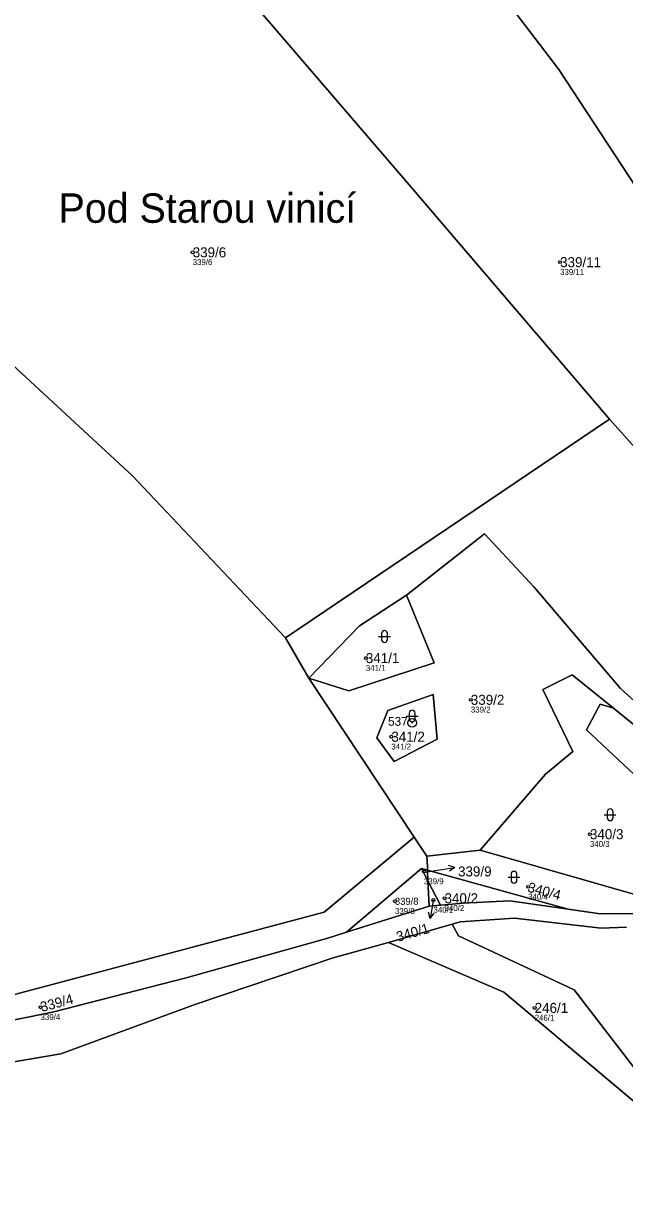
# Model space of a CAD drawing. Extents: x -734504 to -730695, y -1027923 to -1024502.
# Drawn here: x -732908.7 to -732806.6, y -1026655.8 to -1026457.8 of the extents above; entities that cross this region are included whole.
import ezdxf

# ---------------------------------------------------------------- set-up
doc = ezdxf.new("R2010")
doc.units = 0
for name, color, linetype in [('Definiční body', 7, 'Continuous'), ('Hranice parcel', 7, 'Continuous'), ('Parcelní čísla', 7, 'Continuous'), ('Polygon parcely', 7, 'Continuous'), ('Pop  PČ popisy', 7, 'Continuous'), ('Značky bodu BP', 7, 'Continuous'), ('Značky kultur', 7, 'Continuous')]:
    doc.layers.add(name, color=color, linetype=linetype)

msp = doc.modelspace()

# ---------------------------------------------------------------- linework, layer by layer
at = {"layer": 'Definiční body'}
for centre in [(-732879.97, -1026496.72), (-732817.57, -1026498.39), (-732850.56, -1026565.67), (-732832.73, -1026572.76), (-732846.23, -1026579.04), (-732812.5, -1026595.59), (-732840.7, -1026601.94), (-732822.99, -1026604.54), (-732845.61, -1026606.99), (-732839.08, -1026606.78), (-732837.2, -1026606.48), (-732905.81, -1026625), (-732821.89, -1026625.11)]:
    msp.add_circle(centre, 0.25, dxfattribs=at)
at = {"layer": 'Hranice parcel'}
for p, q in [((-732864.22, -1026562.25), (-732809.19, -1026525.08)), ((-732860.26, -1026569.08), (-732864.22, -1026562.25)), ((-732860.26, -1026569.08), (-732842.36, -1026596.08)), ((-732842.36, -1026596.08), (-732840.19, -1026599.35)), ((-732840.19, -1026599.35), (-732831.17, -1026598.31)), ((-732853.83, -1026612.26), (-732841.12, -1026601.4)), ((-732841.12, -1026601.4), (-732840.09, -1026601.69)), ((-732840.01, -1026603.54), (-732841.12, -1026601.4)), ((-732840.01, -1026603.54), (-732840.09, -1026601.69)), ((-732816.23, -1026608.35), (-732840.09, -1026601.69)), ((-732839.83, -1026607.84), (-732840.01, -1026603.54)), ((-732837.89, -1026607.65), (-732840.01, -1026603.54)), ((-732839.83, -1026607.84), (-732853.83, -1026612.26)), ((-732837.89, -1026607.65), (-732839.83, -1026607.84)), ((-732846.74, -1026614.02), (-732835.93, -1026610.88))]:
    msp.add_line(p, q, dxfattribs=at)
for points in [[(-732744.02, -1026558.8), (-732772.3, -1026528.32), (-732791.9, -1026504.93), (-732802.33, -1026489.23), (-732817.81, -1026465.65), (-732852.64, -1026419.87), (-732875.56, -1026393.62)], [(-732809.19, -1026525.08), (-732843.53, -1026484.84), (-732874.36, -1026448.95), (-732900.18, -1026418.23)], [(-732864.22, -1026562.25), (-732890.17, -1026534.71), (-732914.35, -1026512.36), (-732932.23, -1026496.11), (-732935.78, -1026494.13), (-732948.32, -1026487.15), (-732953.03, -1026484.53), (-732957.38, -1026483.94)], [(-732809.19, -1026525.08), (-732790.4, -1026546.06), (-732764.71, -1026575.11), (-732754.66, -1026582.96)], [(-732784.72, -1026585.83), (-732797.26, -1026579.93), (-732800.67, -1026576.85), (-732807.32, -1026570.84), (-732821.98, -1026553.61), (-732830.41, -1026544.53), (-732843.68, -1026554.99)], [(-732843.68, -1026554.99), (-732851.64, -1026560.21), (-732860.26, -1026569.08)], [(-732843.68, -1026554.99), (-732838.96, -1026566.45), (-732853.47, -1026571.26), (-732860.26, -1026569.08)], [(-732831.17, -1026598.31), (-732820.08, -1026585.4), (-732815.43, -1026581.52), (-732820.53, -1026570.98), (-732815.5, -1026568.5), (-732808.48, -1026574.2)], [(-732848.68, -1026579.23), (-732846.82, -1026574.56), (-732839.13, -1026571.84), (-732838.46, -1026579.44), (-732845.78, -1026583.26), (-732848.68, -1026579.23)], [(-732787.84, -1026601.54), (-732813.11, -1026577.84), (-732810.76, -1026573.48), (-732808.48, -1026574.2)], [(-732808.48, -1026574.2), (-732802.76, -1026578.85), (-732784.72, -1026585.83)], [(-732754.61, -1026586.01), (-732757.62, -1026591.11), (-732764.27, -1026598.67), (-732771.31, -1026600.73), (-732783.13, -1026603.24), (-732804.75, -1026609.09), (-732810.77, -1026609.15), (-732816.23, -1026608.35)], [(-732981.18, -1026636.3), (-732970.85, -1026633.24), (-732956.99, -1026629.8), (-732911.95, -1026623.27), (-732857.63, -1026608.82), (-732842.36, -1026596.08)], [(-732840.09, -1026601.69), (-732840.12, -1026601.09), (-732840.19, -1026599.35)], [(-732831.17, -1026598.31), (-732800.92, -1026606.96), (-732787.84, -1026601.54)], [(-732816.23, -1026608.35), (-732826.13, -1026606.9), (-732834.16, -1026607.3), (-732837.11, -1026607.58), (-732837.89, -1026607.65)], [(-732835.93, -1026610.88), (-732834.56, -1026610.48), (-732825.31, -1026609.84), (-732810.61, -1026611.59), (-732806.3, -1026611.37)], [(-732802.31, -1026638.75), (-732815.18, -1026622.02), (-732834.84, -1026612.84), (-732835.93, -1026610.88)], [(-732853.83, -1026612.26), (-732857.01, -1026613.26), (-732881.1, -1026620.03), (-732903.76, -1026625.85), (-732932.98, -1026631.71), (-732951.57, -1026635.4), (-732982.4, -1026641.96)], [(-732984.59, -1026649.74), (-732969.54, -1026645.58), (-732950.63, -1026641.96), (-732932.66, -1026638.06), (-732902.39, -1026632.89), (-732879.43, -1026624.49), (-732856.1, -1026616.62), (-732846.74, -1026614.02)], [(-732798.61, -1026645.74), (-732800.93, -1026644.46), (-732827.14, -1026622.45), (-732846.74, -1026614.02)]]:
    msp.add_lwpolyline(points, dxfattribs=at)
at = {"layer": 'Polygon parcely'}
for points in [[(-732724.38, -1026525.43), (-732763.48, -1026478.98), (-732785.08, -1026449.46), (-732799.54, -1026429.88), (-732806.83, -1026421.01), (-732811.08, -1026431.24), (-732828.84, -1026406.82), (-732817.72, -1026407.77), (-732820.98, -1026403.81), (-732832.38, -1026387.83), (-732849.23, -1026364.98), (-732875.56, -1026393.62), (-732852.64, -1026419.87), (-732817.81, -1026465.65), (-732802.33, -1026489.23), (-732791.9, -1026504.93), (-732772.3, -1026528.32), (-732744.02, -1026558.8), (-732745.81, -1026546.48), (-732746.95, -1026538.6), (-732745.83, -1026533.42), (-732738.22, -1026530.1), (-732732.97, -1026535.97)], [(-732749.22, -1026569.53), (-732744.02, -1026558.8), (-732772.3, -1026528.32), (-732791.9, -1026504.93), (-732802.33, -1026489.23), (-732817.81, -1026465.65), (-732852.64, -1026419.87), (-732875.56, -1026393.62), (-732885.81, -1026403.53), (-732900.18, -1026418.23), (-732874.36, -1026448.95), (-732843.53, -1026484.84), (-732809.19, -1026525.08), (-732790.4, -1026546.06), (-732764.71, -1026575.11), (-732754.66, -1026582.96)], [(-732874.36, -1026448.95), (-732900.18, -1026418.23), (-732930.24, -1026450.28), (-732957.38, -1026483.94), (-732953.03, -1026484.53), (-732948.32, -1026487.15), (-732935.78, -1026494.13), (-732932.23, -1026496.11), (-732914.35, -1026512.36), (-732890.17, -1026534.71), (-732864.22, -1026562.25), (-732809.19, -1026525.08), (-732843.53, -1026484.84)], [(-732970.85, -1026633.24), (-732956.99, -1026629.8), (-732911.95, -1026623.27), (-732857.63, -1026608.82), (-732842.36, -1026596.08), (-732860.26, -1026569.08), (-732864.22, -1026562.25), (-732890.17, -1026534.71), (-732914.35, -1026512.36), (-732932.23, -1026496.11), (-732935.78, -1026494.13), (-732948.32, -1026487.15), (-732953.03, -1026484.53), (-732957.38, -1026483.94), (-732963.28, -1026492.1), (-732970.11, -1026515.52), (-732981.39, -1026552.99), (-732966.01, -1026567.67), (-732960.85, -1026579.55), (-732959.14, -1026600.56), (-732962.2, -1026611.05), (-732976.04, -1026623.95), (-732980.16, -1026631.6), (-732981.18, -1026636.3)], [(-732784.72, -1026585.83), (-732756.62, -1026585.99), (-732754.66, -1026582.96), (-732764.71, -1026575.11), (-732790.4, -1026546.06), (-732809.19, -1026525.08), (-732864.22, -1026562.25), (-732860.26, -1026569.08), (-732851.64, -1026560.21), (-732843.68, -1026554.99), (-732830.41, -1026544.53), (-732821.98, -1026553.61), (-732807.32, -1026570.84), (-732800.67, -1026576.85), (-732797.26, -1026579.93)], [(-732821.98, -1026553.61), (-732830.41, -1026544.53), (-732843.68, -1026554.99), (-732838.96, -1026566.45), (-732853.47, -1026571.26), (-732860.26, -1026569.08), (-732842.36, -1026596.08), (-732840.19, -1026599.35), (-732831.17, -1026598.31), (-732820.08, -1026585.4), (-732815.43, -1026581.52), (-732820.53, -1026570.98), (-732815.5, -1026568.5), (-732808.48, -1026574.2), (-732802.76, -1026578.85), (-732784.72, -1026585.83), (-732797.26, -1026579.93), (-732800.67, -1026576.85), (-732807.32, -1026570.84)], [(-732851.64, -1026560.21), (-732860.26, -1026569.08), (-732853.47, -1026571.26), (-732838.96, -1026566.45), (-732843.68, -1026554.99)], [(-732800.92, -1026606.96), (-732787.84, -1026601.54), (-732813.11, -1026577.84), (-732810.76, -1026573.48), (-732808.48, -1026574.2), (-732815.5, -1026568.5), (-732820.53, -1026570.98), (-732815.43, -1026581.52), (-732820.08, -1026585.4), (-732831.17, -1026598.31)], [(-732848.68, -1026579.23), (-732846.82, -1026574.56), (-732839.13, -1026571.84), (-732838.46, -1026579.44), (-732845.78, -1026583.26)], [(-732848.68, -1026579.23), (-732845.78, -1026583.26), (-732838.46, -1026579.44), (-732839.13, -1026571.84), (-732846.82, -1026574.56)], [(-732771.51, -1026598.91), (-732784.72, -1026585.83), (-732802.76, -1026578.85), (-732808.48, -1026574.2), (-732810.76, -1026573.48), (-732813.11, -1026577.84), (-732787.84, -1026601.54)], [(-732771.51, -1026598.91), (-732787.84, -1026601.54), (-732800.92, -1026606.96), (-732831.17, -1026598.31), (-732840.19, -1026599.35), (-732840.12, -1026601.09), (-732840.09, -1026601.69), (-732816.23, -1026608.35), (-732810.77, -1026609.15), (-732804.75, -1026609.09), (-732783.13, -1026603.24), (-732771.31, -1026600.73), (-732764.27, -1026598.67), (-732757.62, -1026591.11), (-732754.61, -1026586.01), (-732756.62, -1026585.99), (-732759.66, -1026590.7)], [(-732840.12, -1026601.09), (-732840.19, -1026599.35), (-732842.36, -1026596.08), (-732857.63, -1026608.82), (-732911.95, -1026623.27), (-732956.99, -1026629.8), (-732970.85, -1026633.24), (-732981.18, -1026636.3), (-732982.4, -1026641.96), (-732951.57, -1026635.4), (-732932.98, -1026631.71), (-732903.76, -1026625.85), (-732881.1, -1026620.03), (-732857.01, -1026613.26), (-732853.83, -1026612.26), (-732841.12, -1026601.4), (-732840.09, -1026601.69)], [(-732840.01, -1026603.54), (-732841.12, -1026601.4), (-732853.83, -1026612.26), (-732839.83, -1026607.84)], [(-732840.09, -1026601.69), (-732841.12, -1026601.4), (-732840.01, -1026603.54)], [(-732840.09, -1026601.69), (-732840.01, -1026603.54), (-732837.89, -1026607.65), (-732837.11, -1026607.58), (-732834.16, -1026607.3), (-732826.13, -1026606.9), (-732816.23, -1026608.35)], [(-732837.89, -1026607.65), (-732840.01, -1026603.54), (-732839.83, -1026607.84)], [(-732802.31, -1026638.75), (-732815.18, -1026622.02), (-732834.84, -1026612.84), (-732835.93, -1026610.88), (-732846.74, -1026614.02), (-732827.14, -1026622.45), (-732800.93, -1026644.46), (-732798.61, -1026645.74)]]:
    msp.add_lwpolyline(points, close=True, dxfattribs=at)
for points in [[(-732804.75, -1026609.09), (-732810.77, -1026609.15), (-732816.23, -1026608.35), (-732826.13, -1026606.9), (-732834.16, -1026607.3), (-732837.11, -1026607.58), (-732837.89, -1026607.65), (-732839.83, -1026607.84), (-732853.83, -1026612.26), (-732857.01, -1026613.26), (-732881.1, -1026620.03), (-732903.76, -1026625.85), (-732932.98, -1026631.71)], [(-732932.66, -1026638.06), (-732902.39, -1026632.89), (-732879.43, -1026624.49), (-732856.1, -1026616.62), (-732846.74, -1026614.02), (-732835.93, -1026610.88), (-732834.56, -1026610.48), (-732825.31, -1026609.84), (-732810.61, -1026611.59), (-732806.3, -1026611.37)], [(-732806.3, -1026611.37), (-732810.61, -1026611.59), (-732825.31, -1026609.84), (-732834.56, -1026610.48), (-732835.93, -1026610.88), (-732834.84, -1026612.84), (-732815.18, -1026622.02), (-732802.31, -1026638.75)], [(-732729.19, -1026777.15), (-732768.3, -1026702.94), (-732798.61, -1026645.74), (-732800.93, -1026644.46), (-732827.14, -1026622.45), (-732846.74, -1026614.02), (-732856.1, -1026616.62), (-732879.43, -1026624.49), (-732902.39, -1026632.89), (-732932.66, -1026638.06), (-732950.63, -1026641.96), (-732969.54, -1026645.58), (-732984.59, -1026649.74), (-733001.87, -1026663.47), (-733003.3, -1026664.63), (-733000.81, -1026667.77), (-732989.8, -1026683.48), (-732975.93, -1026705.96), (-732967.96, -1026744.62), (-732973.12, -1026763.92)]]:
    msp.add_lwpolyline(points, dxfattribs=at)
at = {"layer": 'Pop  PČ popisy'}
for p, q in [((-732838.42, -1026601.7), (-732835.46, -1026601.23)), ((-732835.46, -1026601.23), (-732836.52, -1026600.89)), ((-732835.46, -1026601.23), (-732836.37, -1026601.88)), ((-732840.5, -1026602.05), (-732838.42, -1026601.7)), ((-732839.11, -1026606.97), (-732839.63, -1026609.93)), ((-732839.08, -1026606.78), (-732839.11, -1026606.97)), ((-732839.63, -1026609.93), (-732839.95, -1026608.85)), ((-732839.63, -1026609.93), (-732838.96, -1026609.03))]:
    msp.add_line(p, q, dxfattribs=at)
at = {"layer": 'Značky bodu BP'}
for radius in [0.75, 0.03]:
    msp.add_circle((-732842.7, -1026576.67), radius, dxfattribs=at)
at = {"layer": 'Značky kultur'}
for p, q in [((-732847.89, -1026561.5), (-732847.89, -1026562.5)), ((-732846.89, -1026562.5), (-732846.89, -1026561.5)), ((-732848.39, -1026562), (-732846.39, -1026562)), ((-732843.69, -1026575.51), (-732841.69, -1026575.51)), ((-732843.19, -1026575.01), (-732843.19, -1026576.01)), ((-732842.19, -1026576.01), (-732842.19, -1026575.01)), ((-732810.08, -1026592.29), (-732808.08, -1026592.29)), ((-732809.58, -1026591.79), (-732809.58, -1026592.79)), ((-732808.58, -1026592.79), (-732808.58, -1026591.79)), ((-732826.41, -1026602.91), (-732824.41, -1026602.91)), ((-732825.91, -1026602.41), (-732825.91, -1026603.41)), ((-732824.91, -1026603.41), (-732824.91, -1026602.41))]:
    msp.add_line(p, q, dxfattribs=at)
for centre, start, end in [((-732847.39, -1026561.5), 0, 180), ((-732847.39, -1026562.5), 180, 359.9879), ((-732842.69, -1026575.01), 0, 180), ((-732842.69, -1026576.01), 180, 359.9879), ((-732809.08, -1026591.79), 0, 180), ((-732809.08, -1026592.79), 180, 359.9879), ((-732825.41, -1026602.41), 0, 180), ((-732825.41, -1026603.41), 180, 359.9879)]:
    msp.add_arc(centre, 0.5, start, end, dxfattribs=at)

# ---------------------------------------------------------------- texts
at = {"layer": 'Definiční body'}
for s, p in [('339/6', (-732879.97, -1026498.88)), ('339/11', (-732817.57, -1026500.55)), ('341/1', (-732850.56, -1026567.83)), ('339/2', (-732832.73, -1026574.92)), ('341/2', (-732846.23, -1026581.2)), ('340/3', (-732812.5, -1026597.75)), ('339/9', (-732840.7, -1026604.1)), ('340/4', (-732822.99, -1026606.7)), ('339/8', (-732845.61, -1026609.15)), ('340/1', (-732839.08, -1026608.94)), ('340/2', (-732837.2, -1026608.64)), ('339/4', (-732905.81, -1026627.16)), ('246/1', (-732821.89, -1026627.27))]:
    msp.add_text(s, height=1, dxfattribs=at).set_placement(p)
at = {"layer": 'Parcelní čísla'}
for s, height, p in [('339/6', 1.7, (-732879.97, -1026497.57)), ('339/11', 1.7, (-732817.57, -1026499.24)), ('341/1', 1.7, (-732850.56, -1026566.52)), ('339/2', 1.7, (-732832.73, -1026573.61)), ('341/2', 1.7, (-732846.23, -1026579.89)), ('340/3', 1.7, (-732812.5, -1026596.44)), ('339/9', 1.7, (-732834.9, -1026602.77)), ('339/8', 1.19, (-732845.61, -1026607.59)), ('340/2', 1.7, (-732837.2, -1026607.33)), ('246/1', 1.7, (-732821.89, -1026625.96))]:
    msp.add_text(s, height=height, dxfattribs=at).set_placement(p)
for s, rotation, p in [('340/4', 345, (-732823.21, -1026605.36)), ('340/1', 16, (-732845.11, -1026613.89)), ('339/4', 15, (-732905.59, -1026625.82))]:
    msp.add_text(s, height=1.7, rotation=rotation, dxfattribs=at).set_placement(p)
at = {"layer": 'Pop  PČ popisy'}
msp.add_text('Pod Starou vinicí', height=5, dxfattribs=at).set_placement((-732902.75, -1026491.7))
at = {"layer": 'Značky bodu BP'}
msp.add_text('537', height=1.5, dxfattribs=at).set_placement((-732846.8, -1026577.17))

doc.saveas('drawing.dxf')
